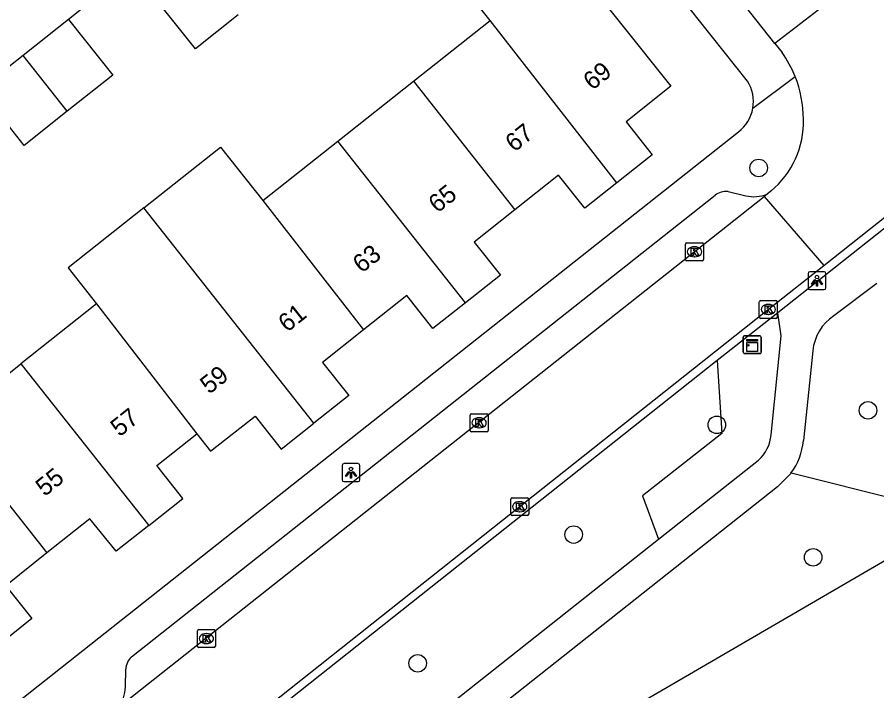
# Model space of a CAD drawing. Extents: x 159628 to 160723, y 388176 to 389416.
# Drawn here: x 160120.72 to 160168.7, y 388521.02 to 388558.62 of the extents above; entities that cross this region are included whole.
import ezdxf

# ---------------------------------------------------------------- set-up
doc = ezdxf.new("R2010")
doc.units = 0
for name, color, linetype in [('IMGEO_Boom', 7, 'Continuous'), ('IMGEO_Groenvoorziening', 7, 'Continuous'), ('IMGEO_Kast', 7, 'Continuous'), ('IMGEO_Kolk', 7, 'Continuous'), ('IMGEO_Lichtpunt', 7, 'Continuous'), ('IMGEO_Pand', 7, 'Continuous'), ('IMGEO_Pand_nummerreeks', 7, 'Continuous'), ('IMGEO_Rijbaan_lokaal_open', 7, 'Continuous'), ('IMGEO_Voetpad_halfverhard', 7, 'Continuous'), ('IMGEO_Voetpad_open', 7, 'Continuous')]:
    doc.layers.add(name, color=color, linetype=linetype)

msp = doc.modelspace()

# ---------------------------------------------------------------- linework, layer by layer
at = {"layer": 'IMGEO_Boom'}
for centre in [(160162.106, 388550.203), (160168.206, 388536.674), (160159.767, 388535.866), (160151.776, 388529.741), (160165.145, 388528.471), (160143.068, 388522.557)]:
    msp.add_circle(centre, 0.489, dxfattribs=at)
at = {"layer": 'IMGEO_Groenvoorziening'}
for points in [[(160199.775, 388549.028), (160197.337, 388543.19), (160189.456, 388546.431), (160169.917, 388531.659), (160163.907, 388533.167)], [(160199.721, 388522.943), (160162.95, 388501.553), (160152.894, 388518.841), (160189.665, 388540.231), (160199.721, 388522.943)], [(160159.791, 388539.449), (160160.055, 388535.375), (160155.622, 388531.906), (160156.52, 388529.487)]]:
    msp.add_lwpolyline(points, dxfattribs=at)
at = {"layer": 'IMGEO_Kast'}
for p, q in [((160161.24, 388539.914), (160161.24, 388540.755)), ((160161.24, 388540.755), (160161.24, 388539.914)), ((160161.315, 388540.839), (160162.156, 388540.839)), ((160162.156, 388540.839), (160161.315, 388540.839)), ((160162.24, 388540.764), (160162.24, 388539.923)), ((160162.24, 388539.923), (160162.24, 388540.764)), ((160162.165, 388539.839), (160161.324, 388539.839)), ((160161.324, 388539.839), (160162.165, 388539.839))]:
    msp.add_line(p, q, dxfattribs=at)
for points in [[(160161.435, 388540.629), (160162.035, 388540.629), (160162.035, 388540.544), (160161.435, 388540.544), (160161.435, 388540.629)], [(160161.435, 388540.454), (160162.035, 388540.454), (160162.035, 388539.965), (160161.435, 388539.965), (160161.435, 388540.454)]]:
    msp.add_lwpolyline(points, dxfattribs=at)
msp.add_circle((160161.519, 388540.303), 0.0377, dxfattribs=at)
for centre, start, end in [((160161.318, 388540.761), 92.4484, 184.2845), ((160161.318, 388540.761), 92.4484, 184.2845), ((160162.162, 388540.761), 2.4484, 94.2845), ((160162.162, 388540.761), 2.4484, 94.2845), ((160161.318, 388539.917), 182.4484, 274.2845), ((160161.318, 388539.917), 182.4484, 274.2845), ((160162.162, 388539.917), 272.4484, 4.2845), ((160162.162, 388539.917), 272.4484, 4.2845)]:
    msp.add_arc(centre, 0.0779, start, end, dxfattribs=at)
at = {"layer": 'IMGEO_Kolk'}
for p, q in [((160158.021, 388545.096), (160158.021, 388545.948)), ((160158.096, 388546.022), (160158.948, 388546.022)), ((160158.509, 388545.802), (160158.534, 388545.802)), ((160159.022, 388545.948), (160159.022, 388545.096)), ((160158.532, 388545.242), (160158.507, 388545.242)), ((160158.948, 388545.022), (160158.096, 388545.022)), ((160162.214, 388542.804), (160163.066, 388542.804)), ((160162.139, 388541.878), (160162.139, 388542.73)), ((160162.627, 388542.584), (160162.652, 388542.584)), ((160163.14, 388542.73), (160163.14, 388541.878)), ((160162.65, 388542.024), (160162.625, 388542.024)), ((160163.066, 388541.804), (160162.214, 388541.804)), ((160145.999, 388535.553), (160145.999, 388536.405)), ((160146.074, 388536.479), (160146.926, 388536.479)), ((160146.487, 388536.259), (160146.512, 388536.259)), ((160147, 388536.405), (160147, 388535.553)), ((160146.51, 388535.699), (160146.485, 388535.699)), ((160146.926, 388535.479), (160146.074, 388535.479)), ((160148.343, 388531.798), (160149.195, 388531.798)), ((160148.268, 388530.872), (160148.268, 388531.724)), ((160148.756, 388531.578), (160148.781, 388531.578)), ((160149.269, 388531.724), (160149.269, 388530.872)), ((160149.195, 388530.798), (160148.343, 388530.798)), ((160148.779, 388531.018), (160148.754, 388531.018)), ((160130.779, 388523.51), (160130.779, 388524.362)), ((160130.854, 388524.436), (160131.706, 388524.436)), ((160131.267, 388524.216), (160131.292, 388524.216)), ((160131.78, 388524.362), (160131.78, 388523.51)), ((160131.29, 388523.656), (160131.265, 388523.656)), ((160131.706, 388523.436), (160130.854, 388523.436))]:
    msp.add_line(p, q, dxfattribs=at)
for points in [[(160158.021, 388545.096), (160158.021, 388545.948)], [(160158.096, 388546.022), (160158.948, 388546.022)], [(160158.342, 388545.722), (160158.465, 388545.722), (160158.465, 388545.571), (160158.595, 388545.722), (160158.759, 388545.722), (160158.613, 388545.571), (160158.766, 388545.322), (160158.614, 388545.322), (160158.529, 388545.486), (160158.465, 388545.419), (160158.465, 388545.322), (160158.342, 388545.322), (160158.342, 388545.722)], [(160159.022, 388545.948), (160159.022, 388545.096)], [(160158.948, 388545.022), (160158.096, 388545.022)], [(160162.214, 388542.804), (160163.066, 388542.804)], [(160162.139, 388541.878), (160162.139, 388542.73)], [(160162.46, 388542.504), (160162.583, 388542.504), (160162.583, 388542.353), (160162.713, 388542.504), (160162.877, 388542.504), (160162.731, 388542.353), (160162.884, 388542.104), (160162.732, 388542.104), (160162.647, 388542.268), (160162.583, 388542.201), (160162.583, 388542.104), (160162.46, 388542.104), (160162.46, 388542.504)], [(160163.14, 388542.73), (160163.14, 388541.878)], [(160163.066, 388541.804), (160162.214, 388541.804)], [(160145.999, 388535.553), (160145.999, 388536.405)], [(160146.074, 388536.479), (160146.926, 388536.479)], [(160146.32, 388536.179), (160146.443, 388536.179), (160146.443, 388536.028), (160146.573, 388536.179), (160146.737, 388536.179), (160146.591, 388536.028), (160146.744, 388535.779), (160146.592, 388535.779), (160146.507, 388535.943), (160146.443, 388535.876), (160146.443, 388535.779), (160146.32, 388535.779), (160146.32, 388536.179)], [(160147, 388536.405), (160147, 388535.553)], [(160146.926, 388535.479), (160146.074, 388535.479)], [(160148.343, 388531.798), (160149.195, 388531.798)], [(160148.268, 388530.872), (160148.268, 388531.724)], [(160148.589, 388531.498), (160148.712, 388531.498), (160148.712, 388531.347), (160148.842, 388531.498), (160149.006, 388531.498), (160148.86, 388531.347), (160149.013, 388531.098), (160148.861, 388531.098), (160148.776, 388531.262), (160148.712, 388531.195), (160148.712, 388531.098), (160148.589, 388531.098), (160148.589, 388531.498)], [(160149.269, 388531.724), (160149.269, 388530.872)], [(160149.195, 388530.798), (160148.343, 388530.798)], [(160130.779, 388523.51), (160130.779, 388524.362)], [(160130.854, 388524.436), (160131.706, 388524.436)], [(160131.1, 388524.136), (160131.223, 388524.136), (160131.223, 388523.985), (160131.353, 388524.136), (160131.517, 388524.136), (160131.371, 388523.985), (160131.524, 388523.736), (160131.372, 388523.736), (160131.287, 388523.9), (160131.223, 388523.833), (160131.223, 388523.736), (160131.1, 388523.736), (160131.1, 388524.136)], [(160131.78, 388524.362), (160131.78, 388523.51)], [(160131.706, 388523.436), (160130.854, 388523.436)]]:
    msp.add_lwpolyline(points, dxfattribs=at)
for centre, start, end in [((160158.098, 388545.946), 91.552, 178.448), ((160158.098, 388545.946), 91.552, 178.448), ((160158.946, 388545.946), 1.552, 88.448), ((160158.946, 388545.946), 1.552, 88.448), ((160158.098, 388545.098), 181.552, 268.448), ((160158.098, 388545.098), 181.552, 268.448), ((160158.946, 388545.098), 271.552, 358.448), ((160158.946, 388545.098), 271.552, 358.448), ((160162.216, 388542.728), 91.552, 178.448), ((160162.216, 388542.728), 91.552, 178.448), ((160163.064, 388542.728), 1.552, 88.448), ((160163.064, 388542.728), 1.552, 88.448), ((160162.216, 388541.88), 181.552, 268.448), ((160162.216, 388541.88), 181.552, 268.448), ((160163.064, 388541.88), 271.552, 358.448), ((160163.064, 388541.88), 271.552, 358.448), ((160146.076, 388536.403), 91.552, 178.448), ((160146.076, 388536.403), 91.552, 178.448), ((160146.924, 388536.403), 1.552, 88.448), ((160146.924, 388536.403), 1.552, 88.448), ((160146.076, 388535.555), 181.552, 268.448), ((160146.076, 388535.555), 181.552, 268.448), ((160146.924, 388535.555), 271.552, 358.448), ((160146.924, 388535.555), 271.552, 358.448), ((160148.345, 388531.722), 91.552, 178.448), ((160148.345, 388531.722), 91.552, 178.448), ((160149.193, 388531.722), 1.552, 88.448), ((160149.193, 388531.722), 1.552, 88.448), ((160148.345, 388530.874), 181.552, 268.448), ((160148.345, 388530.874), 181.552, 268.448), ((160149.193, 388530.874), 271.552, 358.448), ((160149.193, 388530.874), 271.552, 358.448), ((160130.856, 388524.36), 91.552, 178.448), ((160130.856, 388524.36), 91.552, 178.448), ((160131.704, 388524.36), 1.552, 88.448), ((160131.704, 388524.36), 1.552, 88.448), ((160130.856, 388523.512), 181.552, 268.448), ((160130.856, 388523.512), 181.552, 268.448), ((160131.704, 388523.512), 271.552, 358.448), ((160131.704, 388523.512), 271.552, 358.448)]:
    msp.add_arc(centre, 0.0765, start, end, dxfattribs=at)
for centre, major_axis, ratio, start_param, end_param in [((160158.508, 388545.522), (-0.387, 0.002), 0.722429, 4.712389, 7.853982), ((160158.533, 388545.522), (-0.39, 0.002), 0.717154, 1.570796, 4.712389), ((160162.626, 388542.304), (-0.387, 0.002), 0.722429, 4.712389, 7.853982), ((160162.651, 388542.304), (-0.39, 0.002), 0.717154, 1.570796, 4.712389), ((160146.486, 388535.979), (-0.387, 0.002), 0.722429, 4.712389, 7.853982), ((160146.511, 388535.979), (-0.39, 0.002), 0.717154, 1.570796, 4.712389), ((160148.755, 388531.298), (-0.387, 0.002), 0.722429, 4.712389, 7.853982), ((160148.78, 388531.298), (-0.39, 0.002), 0.717154, 1.570796, 4.712389), ((160131.266, 388523.936), (-0.387, 0.002), 0.722429, 4.712389, 7.853982), ((160131.291, 388523.936), (-0.39, 0.002), 0.717154, 1.570796, 4.712389)]:
    msp.add_ellipse(centre, major_axis=major_axis, ratio=ratio, start_param=start_param, end_param=end_param, dxfattribs=at)
at = {"layer": 'IMGEO_Lichtpunt'}
for p, q in [((160164.859, 388544.313), (160164.859, 388543.506)), ((160164.859, 388544.313), (160164.859, 388543.506)), ((160165.761, 388544.408), (160164.953, 388544.408)), ((160165.761, 388544.408), (160164.953, 388544.408)), ((160165.855, 388543.506), (160165.855, 388544.313)), ((160165.855, 388543.506), (160165.855, 388544.313)), ((160164.953, 388543.412), (160165.761, 388543.412)), ((160164.953, 388543.412), (160165.761, 388543.412)), ((160139.756, 388533.699), (160138.948, 388533.699)), ((160139.756, 388533.699), (160138.948, 388533.699)), ((160138.854, 388533.604), (160138.854, 388532.797)), ((160138.854, 388533.604), (160138.854, 388532.797)), ((160139.85, 388532.797), (160139.85, 388533.604)), ((160139.85, 388532.797), (160139.85, 388533.604)), ((160138.948, 388532.703), (160139.756, 388532.703)), ((160138.948, 388532.703), (160139.756, 388532.703))]:
    msp.add_line(p, q, dxfattribs=at)
for points in [[(160165.233, 388543.977), (160165.272, 388543.949), (160165.084, 388543.687), (160165.046, 388543.714), (160165.233, 388543.977)], [(160165.335, 388543.929), (160165.382, 388543.929), (160165.382, 388543.607), (160165.335, 388543.607), (160165.335, 388543.929)], [(160165.445, 388543.949), (160165.483, 388543.976), (160165.67, 388543.714), (160165.631, 388543.686), (160165.445, 388543.949)], [(160139.228, 388533.268), (160139.267, 388533.24), (160139.079, 388532.978), (160139.041, 388533.005), (160139.228, 388533.268)], [(160139.33, 388533.22), (160139.377, 388533.22), (160139.377, 388532.898), (160139.33, 388532.898), (160139.33, 388533.22)], [(160139.44, 388533.24), (160139.478, 388533.267), (160139.665, 388533.005), (160139.626, 388532.977), (160139.44, 388533.24)]]:
    msp.add_lwpolyline(points, dxfattribs=at)
for centre in [(160165.358, 388544.111), (160139.353, 388533.402)]:
    msp.add_circle(centre, 0.0994, dxfattribs=at)
for centre, start, end in [((160164.953, 388544.313), 90, 180), ((160164.953, 388544.313), 90, 180), ((160165.761, 388544.313), 0, 90), ((160165.761, 388544.313), 0, 90), ((160164.953, 388543.506), 180, 270), ((160164.953, 388543.506), 180, 270), ((160165.761, 388543.506), 270, 0), ((160165.761, 388543.506), 270, 360), ((160138.948, 388533.604), 90, 180), ((160138.948, 388533.604), 90, 180), ((160139.756, 388533.604), 0, 90), ((160139.756, 388533.604), 0, 90), ((160138.948, 388532.797), 180, 270), ((160138.948, 388532.797), 180, 270), ((160139.756, 388532.797), 270, 0), ((160139.756, 388532.797), 270, 360)]:
    msp.add_arc(centre, 0.0946, start, end, dxfattribs=at)
at = {"layer": 'IMGEO_Pand'}
for points in [[(160147.124, 388558.426), (160144.954, 388561.152), (160149.334, 388564.64), (160151.515, 388561.9), (160157.201, 388554.76), (160154.702, 388552.783), (160156.162, 388550.941), (160154.194, 388549.38)], [(160133.044, 388558.742), (160130.663, 388556.847), (160127.12, 388561.308)], [(160123.577, 388558.488), (160121.048, 388556.485)], [(160123.577, 388558.488), (160126.051, 388555.373), (160123.516, 388553.364)], [(160142.84, 388555.036), (160147.124, 388558.426)], [(160154.194, 388549.38), (160147.124, 388558.426)], [(160121.048, 388556.485), (160118.636, 388554.574)], [(160123.516, 388553.364), (160121.048, 388556.485)], [(160138.614, 388551.692), (160142.84, 388555.036)], [(160142.84, 388555.036), (160148.501, 388547.864)], [(160123.516, 388553.364), (160121.111, 388551.458), (160118.636, 388554.574)], [(160134.428, 388548.38), (160138.614, 388551.692)], [(160145.74, 388542.673), (160138.614, 388551.692)], [(160127.783, 388547.968), (160132.07, 388551.36), (160134.428, 388548.38)], [(160154.194, 388549.38), (160152.394, 388547.952), (160150.934, 388549.794), (160148.501, 388547.864)], [(160134.428, 388548.38), (160140.049, 388541.159)], [(160127.783, 388547.968), (160123.56, 388544.627), (160125.143, 388542.627)], [(160137.279, 388535.961), (160127.783, 388547.968)], [(160148.501, 388547.864), (160146.226, 388546.059), (160147.695, 388544.224), (160145.74, 388542.673)], [(160145.74, 388542.673), (160143.926, 388541.234), (160142.466, 388543.076), (160140.049, 388541.159)], [(160125.143, 388542.627), (160120.928, 388539.275)], [(160125.143, 388542.627), (160130.737, 388535.368)], [(160140.049, 388541.159), (160137.765, 388539.347), (160139.225, 388537.505), (160137.279, 388535.961)], [(160116.697, 388535.91), (160120.928, 388539.275)], [(160120.928, 388539.275), (160128.061, 388530.247)], [(160130.737, 388535.368), (160131.513, 388534.388), (160131.61, 388534.465), (160133.997, 388536.357), (160135.457, 388534.515), (160137.279, 388535.961)], [(160116.697, 388535.91), (160122.382, 388528.715)], [(160128.061, 388530.247), (160129.972, 388531.763), (160128.512, 388533.604), (160130.737, 388535.368)], [(160128.061, 388530.247), (160126.25, 388528.81), (160124.768, 388530.613), (160122.382, 388528.715)], [(160122.382, 388528.715), (160120.085, 388526.887), (160121.541, 388525.055), (160119.609, 388523.518)]]:
    msp.add_lwpolyline(points, dxfattribs=at)
at = {"layer": 'IMGEO_Rijbaan_lokaal_open'}
for points in [[(160163.008, 388557.148), (160147.05, 388577.322)], [(160127.12, 388561.308), (160123.577, 388558.488)], [(160167.849, 388560.894), (160163.008, 388557.148)], [(160163.008, 388557.148), (160163.409, 388556.641)], [(160165.735, 388544.757), (160179.663, 388555.791)], [(160126.365, 388520.089), (160162.406, 388548.616)], [(160162.571, 388548.746), (160162.406, 388548.616)], [(160162.406, 388548.616), (160165.735, 388544.757)], [(160162.783, 388548.914), (160162.571, 388548.746)], [(160128.633, 388515.322), (160162.49, 388542.187), (160165.735, 388544.757)]]:
    msp.add_lwpolyline(points, dxfattribs=at)
for centre, radius, start, end in [((160158.059, 388552.868), 6.547, 21.8515, 35.189), ((160158.082, 388552.884), 6.519, 0.3227, 21.7975), ((160159.611, 388552.769), 4.992, 309.4473, 1.7445)]:
    msp.add_arc(centre, radius, start, end, dxfattribs=at)
at = {"layer": 'IMGEO_Voetpad_halfverhard'}
for points in [[(160168.696, 388543.759), (160166.296, 388541.947)], [(160162.792, 388535.315), (160163.359, 388540.836), (160163.165, 388542.123)], [(160165.129, 388539.996), (160164.599, 388534.985)], [(160156.52, 388529.487), (160162.092, 388533.897)], [(160163.907, 388533.167), (160163.144, 388532.403), (160137.531, 388512.126)], [(160138.177, 388514.969), (160141.319, 388517.456), (160156.52, 388529.487)]]:
    msp.add_lwpolyline(points, dxfattribs=at)
for centre, radius, start, end in [((160167.73, 388539.764), 2.612, 123.3143, 174.9138), ((160160.716, 388535.458), 2.081, 311.3935, 356.0597), ((160160.981, 388535.321), 3.633, 323.6335, 354.689)]:
    msp.add_arc(centre, radius, start, end, dxfattribs=at)
at = {"layer": 'IMGEO_Voetpad_open'}
for points in [[(160161.479, 388555.046), (160158.23, 388559.144), (160145.158, 388575.629)], [(160183.291, 388558.044), (160163.165, 388542.123)], [(160161.774, 388553.532), (160164.135, 388555.305)], [(160117.33, 388517.709), (160160.975, 388552.212)], [(160127.106, 388522.914), (160159.668, 388548.674)], [(160160.395, 388548.883), (160161.383, 388548.649)], [(160163.165, 388542.123), (160159.791, 388539.449)], [(160159.791, 388539.449), (160132.407, 388517.741)], [(160126.761, 388521.236), (160126.782, 388522.228)]]:
    msp.add_lwpolyline(points, dxfattribs=at)
for centre, radius, start, end in [((160159.671, 388553.908), 2.137, 349.8662, 32.1855), ((160159.657, 388553.912), 2.151, 307.7949, 349.8318), ((160160.283, 388547.902), 0.987, 83.5074, 128.5707), ((160161.831, 388550.485), 1.89, 256.2875, 293.0481), ((160127.68, 388522.224), 0.898, 129.7187, 179.7182), ((160124.73, 388521.295), 2.032, 323.5829, 358.3228)]:
    msp.add_arc(centre, radius, start, end, dxfattribs=at)

# ---------------------------------------------------------------- texts
at = {"layer": 'IMGEO_Pand_nummerreeks'}
for s, rotation, p in [('69', 38.4026, (160152.813, 388554.498)), ('67', 38.4026, (160148.463, 388551.05)), ('65', 38.4254, (160144.175, 388547.649)), ('63', 38.4254, (160139.949, 388544.296)), ('61', 38.4214, (160135.79, 388540.997)), ('59', 38.4225, (160131.434, 388537.542)), ('57', 38.5314, (160126.433, 388535.162)), ('55', 38.5316, (160122.254, 388531.834))]:
    msp.add_text(s, height=1, rotation=rotation, dxfattribs=at).set_placement(p)

doc.saveas('drawing.dxf')
